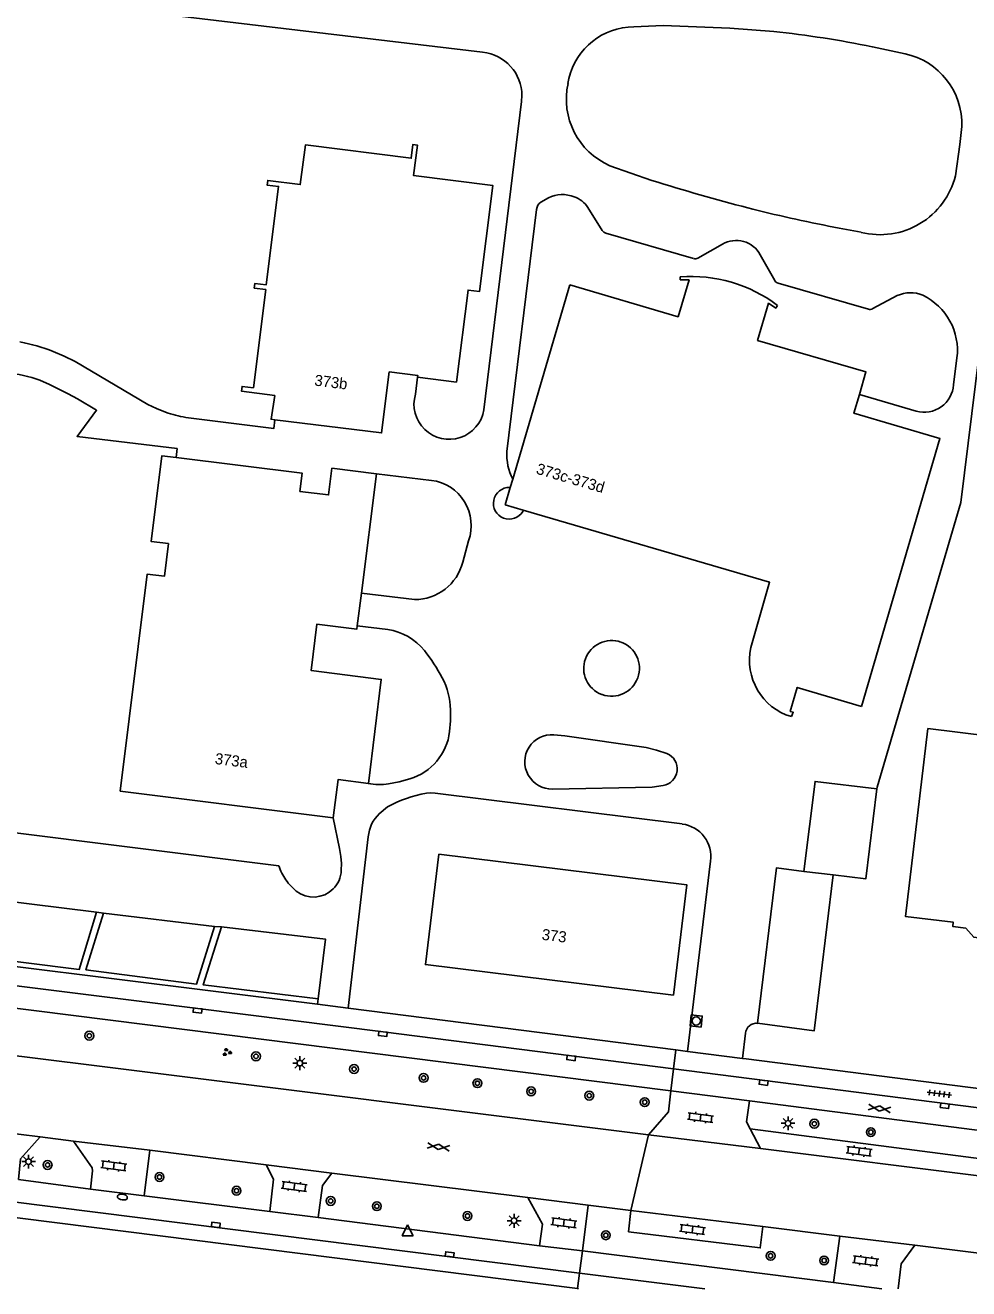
# Model space of a CAD drawing. Extents: x 131000 to 133014, y 396499 to 399001.
# Drawn here: x 131759.2 to 131844.5, y 396500 to 396614.1 of the extents above; entities that cross this region are included whole.
import ezdxf

# ---------------------------------------------------------------- set-up
doc = ezdxf.new("R2010")
doc.units = 0
for name, color, linetype in [('gg-anno-huisnummerreeks BGT', 7, 'Continuous'), ('gg-bbg-bijgebouw', 7, 'Continuous'), ('gg-bbg-gedigitaliseerde bebouwing', 7, 'Continuous'), ('gg-bbg-hoofdgebouw', 7, 'Continuous'), ('gg-knt-verharding', 7, 'Continuous'), ('gg-knt-verharding nz', 7, 'Continuous'), ('gt-grn-weggrens', 7, 'Continuous'), ('gt-symb-boom', 7, 'Continuous'), ('gt-symb-brandkraan', 7, 'Continuous'), ('gt-symb-gesloten verharding', 7, 'Continuous'), ('gt-symb-groenvak', 7, 'Continuous'), ('gt-symb-klinker verharding', 7, 'Continuous'), ('gt-symb-kolk', 7, 'Continuous'), ('gt-symb-lichtmast', 7, 'Continuous'), ('gt-symb-rioolschacht', 7, 'Continuous'), ('gt-symb-tegel verharding', 7, 'Continuous'), ('gt-symb-waterafsluiter', 7, 'Continuous')]:
    doc.layers.add(name, color=color, linetype=linetype)

# ---------------------------------------------------------------- blocks, each defined once
blk = doc.blocks.new('gt0-KL1')
at = {"layer": 'gt-symb-klinker verharding'}
for p, q in [((-1.15, 0.3), (1.15, 0.3)), ((-1, -0.3), (-1, 0.3)), ((-0.5, 0.3), (-0.5, 0.45)), ((0, -0.3), (0, 0.3)), ((0.5, 0.3), (0.5, 0.45)), ((1, -0.3), (1, 0.3)), ((-1.15, -0.3), (1.15, -0.3)), ((-0.5, -0.45), (-0.5, -0.3)), ((0.5, -0.45), (0.5, -0.3))]:
    blk.add_line(p, q, dxfattribs=at)
blk = doc.blocks.new('gt0-BOOM')
at = {"layer": 'gt-symb-boom'}
for radius in [0.4, 0.2]:
    blk.add_circle((0, 0), radius, dxfattribs=at)
blk = doc.blocks.new('gt0-KOLK')
at = {"layer": 'gt-symb-kolk'}
blk.add_lwpolyline([(0, 0), (0.38, 0), (0.38, 0.4), (-0.38, 0.4), (-0.38, 0), (0, 0)], dxfattribs=at)
blk = doc.blocks.new('gt0-RS')
at = {"layer": 'gt-symb-rioolschacht'}
blk.add_lwpolyline([(-0.5, -0.5), (0.5, -0.5), (0.5, 0.5), (-0.5, 0.5)], close=True, dxfattribs=at)
blk.add_circle((0, 0), 0.375, dxfattribs=at)
blk = doc.blocks.new('gt0-LMAST')
at = {"layer": 'gt-symb-lichtmast'}
for p, q in [((-0.18, 0.17), (-0.45, 0.44)), ((-0.01, 0.25), (-0.01, 0.62)), ((0.17, 0.17), (0.44, 0.44)), ((-0.26, 0), (-0.63, 0)), ((-0.18, -0.18), (-0.45, -0.45)), ((-0.01, -0.25), (-0.01, -0.63)), ((0.44, -0.45), (0.17, -0.18)), ((0.24, 0), (0.62, 0))]:
    blk.add_line(p, q, dxfattribs=at)
blk.add_circle((-0.01, 0), 0.25, dxfattribs=at)
blk = doc.blocks.new('gt0-GESVH1')
at = {"layer": 'gt-symb-gesloten verharding'}
for p, q in [((-0.99, -0.26), (0.01, 0.24)), ((0.01, -0.26), (-0.99, 0.24)), ((0.01, 0.24), (1.01, -0.26)), ((1.01, 0.24), (0.01, -0.26))]:
    blk.add_line(p, q, dxfattribs=at)
blk = doc.blocks.new('gt0-TEG1')
at = {"layer": 'gt-symb-tegel verharding'}
for p, q in [((-1.12, 0), (1.12, 0)), ((-0.9, -0.25), (-0.9, 0.25)), ((-0.45, -0.25), (-0.45, 0.25)), ((0, -0.25), (0, 0.25)), ((0.45, -0.25), (0.45, 0.25)), ((0.9, -0.25), (0.9, 0.25))]:
    blk.add_line(p, q, dxfattribs=at)
blk = doc.blocks.new('gt0-GRVAK')
at = {"layer": 'gt-symb-groenvak'}
for p, q in [((-0.11, 0.19), (-0.23, 0.24)), ((-0.18, 0.15), (0.09, 0.15)), ((-0.09, 0.21), (-0.16, 0.32)), ((-0.05, 0.21), (-0.05, 0.39)), ((0, 0.21), (0.06, 0.32)), ((0.02, 0.19), (0.13, 0.24)), ((0.26, -0.05), (0.2, 0.06)), ((0.3, -0.05), (0.3, 0.13)), ((0.35, -0.05), (0.41, 0.06)), ((-0.24, -0.23), (-0.36, -0.18)), ((-0.32, -0.26), (-0.05, -0.26)), ((-0.23, -0.21), (-0.29, -0.09)), ((-0.18, -0.2), (-0.18, -0.02)), ((-0.14, -0.21), (-0.07, -0.09)), ((-0.12, -0.23), (0, -0.18)), ((0.24, -0.07), (0.12, -0.02)), ((0.17, -0.11), (0.44, -0.11)), ((0.37, -0.07), (0.49, -0.02))]:
    blk.add_line(p, q, dxfattribs=at)
blk = doc.blocks.new('gt0-BR')
at = {"layer": 'gt-symb-brandkraan'}
for centre, radius, start, end in [((-0.24, 0), 0.206, 107.5669, 252.4331), ((0.6, -2.66), 3, 106.892, 107.5669), ((0, -0.69), 0.938, 73.108, 106.892), ((-0.6, -2.66), 3, 72.4331, 73.108), ((0.24, 0), 0.206, 287.567, 72.4331), ((0.6, 2.66), 3, 252.4331, 253.108), ((0, 0.69), 0.938, 253.108, 286.8921), ((-0.6, 2.66), 3, 286.8921, 287.567)]:
    blk.add_arc(centre, radius, start, end, dxfattribs=at)
blk = doc.blocks.new('gt0-WAFSL')
at = {"layer": 'gt-symb-waterafsluiter'}
for p, q in [((-0.5, -0.33), (0, 0.67)), ((0, 0.67), (0.5, -0.33)), ((0.5, -0.33), (-0.5, -0.33))]:
    blk.add_line(p, q, dxfattribs=at)

msp = doc.modelspace()

# ---------------------------------------------------------------- linework, layer by layer
at = {"layer": 'gg-bbg-bijgebouw'}
msp.add_line((131829.57, 396537.69), (131832.2, 396537.37), dxfattribs=at)
for points in [[(131829.57, 396537.69), (131830.57, 396545.81), (131836.15, 396545.14)], [(131836.15, 396545.14), (131835.15, 396537.01), (131832.2, 396537.37)]]:
    msp.add_lwpolyline(points, dxfattribs=at)
at = {"layer": 'gg-bbg-gedigitaliseerde bebouwing'}
msp.add_lwpolyline([(131840.76, 396550.6), (131849.29, 396549.55), (131849.15, 396548.42), (131853.26, 396547.93)], dxfattribs=at)
at = {"layer": 'gg-bbg-hoofdgebouw'}
for p, q in [((131808.42, 396590.65), (131803.27, 396573.11)), ((131789.6, 396562.82), (131790.96, 396573.6)), ((131803.27, 396573.11), (131803.05, 396572.35)), ((131803.05, 396572.35), (131802.58, 396570.78)), ((131802.58, 396570.78), (131804.22, 396570.3)), ((131789.23, 396559.86), (131789.6, 396562.82)), ((131767.82, 396544.93), (131787.05, 396542.53))]:
    msp.add_line(p, q, dxfattribs=at)
for points in [[(131794.68, 396582.31), (131798.19, 396581.88), (131799.23, 396590.19), (131800.27, 396590.06), (131801.46, 396599.64), (131794.32, 396600.53), (131794.66, 396603.29), (131794.25, 396603.35), (131794.1, 396602.1), (131784.55, 396603.3), (131784.08, 396599.71), (131781.14, 396600.09), (131781.08, 396599.67), (131782.12, 396599.55), (131781.01, 396590.67), (131779.98, 396590.79), (131779.93, 396590.37), (131780.96, 396590.25)], [(131808.42, 396590.65), (131818.2, 396587.78), (131819.19, 396591.11), (131818.4, 396591.12), (131818.39, 396591.38)], [(131780.96, 396590.25), (131779.85, 396581.37), (131778.82, 396581.49), (131778.76, 396581.07), (131781.77, 396580.66), (131781.45, 396578.52), (131781.79, 396578.48)], [(131834.58, 396580.76), (131835.17, 396582.79), (131825.39, 396585.64), (131826.38, 396589), (131827.02, 396588.56), (131827.19, 396588.81)], [(131781.79, 396578.48), (131791.43, 396577.29), (131792.11, 396582.79), (131794.7, 396582.47), (131794.68, 396582.31)], [(131834.77, 396552.59), (131841.85, 396576.77), (131834.08, 396579.07), (131834.58, 396580.76)], [(131772.86, 396575.06), (131771.58, 396575.22), (131770.61, 396567.49), (131772.18, 396567.29), (131771.81, 396564.34), (131770.24, 396564.52), (131767.82, 396544.93)], [(131790.96, 396573.6), (131786.94, 396574.1), (131786.64, 396571.69), (131784.05, 396572.01), (131784.26, 396573.64), (131772.86, 396575.06)], [(131804.22, 396570.3), (131826.47, 396563.8), (131824.78, 396557.91)], [(131790.23, 396545.64), (131791.39, 396555.02), (131785.07, 396555.82), (131785.59, 396560.03), (131789.19, 396559.58), (131789.23, 396559.86)], [(131834.77, 396552.59), (131828.97, 396554.3), (131828.34, 396552.14), (131828.6, 396552.06), (131828.44, 396551.67)], [(131840.76, 396550.6), (131838.74, 396533.62), (131843.06, 396533.1), (131843.02, 396532.71), (131844.18, 396532.57), (131844.91, 396531.74), (131846.89, 396531.49), (131847.84, 396532.13), (131848.99, 396532), (131849.49, 396536.25), (131851.35, 396536.03), (131851.55, 396537.69), (131852.02, 396537.64)], [(131787.05, 396542.53), (131787.49, 396545.98), (131790.23, 396545.64)], [(131796.59, 396539.24), (131795.38, 396529.28), (131817.78, 396526.52), (131818.98, 396536.48), (131796.59, 396539.24)]]:
    msp.add_lwpolyline(points, dxfattribs=at)
for centre, radius, start, end in [((131819.37, 396578.4), 13.02, 53.069, 94.3021), ((131829.96, 396556.75), 5.31, 167.4135, 253.2854)]:
    msp.add_arc(centre, radius, start, end, dxfattribs=at)
at = {"layer": 'gg-knt-verharding'}
for p, q in [((131757.88, 396616.76), (131800.55, 396611.66)), ((131835.75, 396612.16), (131838.7, 396611.53)), ((131808.26, 396608.84), (131808.35, 396609.31)), ((131805.82, 396598.14), (131806.49, 396598.52)), ((131802.75, 396575.61), (131805.42, 396597.47)), ((131824.95, 396597.5), (131824.5, 396597.61)), ((131834.73, 396595.41), (131832.76, 396595.78)), ((131820, 396593.06), (131822.21, 396594.33)), ((131825.62, 396593.38), (131826.93, 396591.06)), ((131827.24, 396590.81), (131835.39, 396588.46)), ((131835.79, 396588.51), (131838, 396589.69)), ((131843.39, 396584.06), (131843.08, 396581.64)), ((131794.68, 396582.31), (131794.48, 396580.78)), ((131839.71, 396579.26), (131834.58, 396580.76)), ((131790.96, 396573.6), (131795.94, 396573)), ((131803.05, 396572.35), (131803, 396572.36)), ((131804.19, 396570.2), (131804.22, 396570.3)), ((131799.28, 396567.55), (131798.76, 396565.61)), ((131794.4, 396562.23), (131789.6, 396562.82)), ((131791.98, 396559.52), (131789.23, 396559.86)), ((131811.31, 396553.67), (131811.35, 396553.66)), ((131791.22, 396542.9), (131791.97, 396543.52)), ((131752.68, 396541.89), (131782.14, 396538.2)), ((131788.42, 396525.35), (131790.22, 396540.82)), ((131821.14, 396538.61), (131819.06, 396521.43)), ((131765.68, 396534.01), (131766.3, 396533.93)), ((131776.35, 396532.71), (131776.96, 396532.68)), ((131817.55, 396517.87), (131738.82, 396527.78)), ((131785.71, 396526.18), (131785.65, 396525.7)), ((131788.42, 396525.35), (131785.65, 396525.7)), ((131818.01, 396521.56), (131788.42, 396525.35)), ((131824.29, 396523.07), (131824.03, 396520.8)), ((131818.01, 396521.56), (131819.06, 396521.43)), ((131819.06, 396521.43), (131824.03, 396520.8)), ((131817.55, 396517.87), (131824.65, 396516.96)), ((131824.65, 396516.96), (131846.83, 396514.12)), ((131752.85, 396514.69), (131760.6, 396513.71)), ((131760.6, 396513.71), (131763.59, 396513.34)), ((131825.65, 396512.65), (131815.54, 396513.91)), ((131824.71, 396514.43), (131846.52, 396511.6)), ((131763.59, 396513.34), (131770.48, 396512.51)), ((131769.97, 396508.39), (131770.48, 396512.51)), ((131781, 396511.18), (131770.48, 396512.51)), ((131825.65, 396512.65), (131846.34, 396510.08)), ((131781, 396511.18), (131786.93, 396510.43)), ((131804.62, 396508.24), (131786.93, 396510.43)), ((131758.62, 396509.85), (131765.14, 396509)), ((131765.14, 396509), (131769.97, 396508.39)), ((131769.97, 396508.39), (131781.34, 396506.97)), ((131804.62, 396508.24), (131810.08, 396507.56)), ((131785.71, 396506.42), (131781.34, 396506.97)), ((131809.56, 396503.42), (131810.08, 396507.56)), ((131810.08, 396507.56), (131813.95, 396507.08)), ((131813.95, 396507.08), (131825.85, 396505.61)), ((131785.71, 396506.42), (131805.69, 396503.88)), ((131825.85, 396505.61), (131832.81, 396504.74)), ((131832.23, 396500.57), (131832.81, 396504.74)), ((131839.58, 396503.93), (131832.81, 396504.74)), ((131805.69, 396503.88), (131809.56, 396503.42)), ((131809.56, 396503.42), (131832.23, 396500.57)), ((131858.04, 396501.64), (131839.58, 396503.93)), ((131809.31, 396501.42), (131820.61, 396500)), ((131809.13, 396500.01), (131809.22, 396500)), ((131832.23, 396500.57), (131836.61, 396500))]:
    msp.add_line(p, q, dxfattribs=at)
for points in [[(131814.2, 396613.96), (131816.86, 396614.07), (131822.87, 396613.85), (131826.84, 396613.54)], [(131836.15, 396545.14), (131836.17, 396545.29), (131843.73, 396571.01), (131848.37, 396608.51)], [(131800.67, 396579.37), (131804.06, 396607.23), (131804.1, 396607.76)], [(131843.83, 396604.96), (131843.66, 396603.35), (131843.25, 396600.51)], [(131815.84, 396600.08), (131813.94, 396600.74), (131812.05, 396601.42)], [(131810.06, 396597.66), (131811.36, 396595.57), (131811.49, 396595.42), (131811.67, 396595.33), (131819.61, 396593.03)], [(131771.92, 396579.16), (131771.1, 396579.48), (131770.31, 396579.86), (131763.74, 396583.73), (131762.77, 396584.22), (131761.77, 396584.65)], [(131772.86, 396575.06), (131772.96, 396575.87), (131763.92, 396576.97), (131765.68, 396579.34), (131763.95, 396580.36), (131763.12, 396580.82), (131762.27, 396581.25), (131761.43, 396581.66), (131760.57, 396582.05)], [(131773.74, 396578.69), (131781.69, 396577.68), (131781.79, 396578.48)], [(131797.57, 396550.32), (131797.64, 396551.3), (131797.64, 396552.28)], [(131806.99, 396550.03), (131807.96, 396549.94), (131815.31, 396548.88), (131816.26, 396548.65), (131817.19, 396548.34)], [(131817.8, 396519.85), (131791.56, 396523.21), (131774.83, 396525.32), (131740.85, 396529.56), (131721.25, 396531.96), (131702.63, 396534.31), (131684.24, 396536.61), (131665.88, 396538.94), (131647.81, 396541.16), (131629.62, 396543.46), (131609.5, 396545.97)], [(131792.06, 396545.6), (131793.02, 396545.78), (131793.97, 396546.04)], [(131818.58, 396541.97), (131796.26, 396544.76), (131795.86, 396544.79), (131795.47, 396544.74)], [(131806.86, 396545.12), (131815.86, 396545.31), (131816.85, 396545.44)], [(131787.05, 396542.53), (131787.63, 396539.75), (131787.75, 396539.03), (131787.79, 396538.41), (131787.78, 396537.79)], [(131832.2, 396537.37), (131830.48, 396523.28), (131825.39, 396523.97)], [(131755.65, 396535.25), (131754.02, 396530.08), (131764.12, 396528.84), (131765.68, 396534.01)], [(131766.3, 396533.93), (131764.72, 396528.8), (131774.71, 396527.51), (131776.35, 396532.71)], [(131776.96, 396532.68), (131775.32, 396527.44), (131785.71, 396526.18)], [(131785.65, 396525.7), (131785.64, 396525.7), (131739.69, 396531.41)], [(131809.31, 396501.42), (131733.99, 396510.9), (131714.68, 396513.36), (131649.58, 396521.56), (131612.29, 396526.28)], [(131809.13, 396500.01), (131752.55, 396507.15), (131724.07, 396510.76), (131673.63, 396517.12), (131639.07, 396521.47), (131639.05, 396521.33), (131611.1, 396524.86), (131611.07, 396524.6), (131609.16, 396524.25)], [(131739.73, 396523.34), (131765.24, 396520.19), (131815.54, 396513.91)], [(131824.03, 396520.8), (131824.35, 396520.76), (131922.33, 396508.23), (131922.4, 396508.83), (131933.03, 396507.47)], [(131932.74, 396505.18), (131897.4, 396509.71), (131875.54, 396512.48), (131817.8, 396519.85)], [(131815.54, 396513.91), (131817.33, 396515.97), (131817.55, 396517.87)], [(131824.65, 396516.96), (131824.38, 396515.06), (131824.71, 396514.43)], [(131758.62, 396509.85), (131758.82, 396511.73), (131760.6, 396513.71)], [(131765.14, 396509), (131765.32, 396510.66), (131765.3, 396510.91), (131763.59, 396513.34)], [(131781.34, 396506.97), (131781.66, 396509.88), (131781, 396511.18)], [(131786.93, 396510.43), (131786.08, 396509.32), (131785.71, 396506.42)], [(131805.69, 396503.88), (131805.96, 396505.84), (131804.62, 396508.24)], [(131813.95, 396507.08), (131813.73, 396505.15), (131825.62, 396503.68), (131825.85, 396505.61)], [(131838.08, 396500), (131838.36, 396502.26), (131839.58, 396503.93)]]:
    msp.add_lwpolyline(points, dxfattribs=at)
for centre, radius, start, end in [((131814.26, 396607.89), 6.08, 90.5525, 166.4895), ((131816.89, 396520.07), 94, 78.4301, 83.9248), ((131800.17, 396607.75), 3.93, 0.0062, 84.4506), ((131837.32, 396605.16), 6.52, 358.2496, 77.7739), ((131814.65, 396607.42), 6.54, 167.5251, 246.5649), ((131836.44, 396602.21), 7.02, 255.8971, 345.9691), ((131868.68, 396768.66), 176.66, 252.5973, 255.5189), ((131806.4, 396597.33), 0.994, 125.8037, 172.0675), ((131807.78, 396595.79), 3.02, 69.7895, 115.1361), ((131808.01, 396596.28), 2.47, 33.8163, 70.8241), ((131857.5, 396726.95), 133.48, 255.8854, 259.321), ((131823.46, 396592.2), 2.47, 28.6549, 120.2778), ((131819.77, 396593.47), 0.465, 250.3495, 300.1983), ((131827.33, 396591.24), 0.441, 205.2276, 257.865), ((131839.19, 396587.14), 2.81, 66.7068, 114.9863), ((131837.92, 396584.75), 5.51, 352.7786, 64.4508), ((131835.53, 396588.91), 0.471, 252.4847, 302.053), ((131755.85, 396569.48), 16.29, 68.6695, 79.6962), ((131756.43, 396570.39), 12.38, 70.4539, 84.8882), ((131840.44, 396581.81), 2.65, 254.1107, 356.1737), ((131797.53, 396579.89), 3.18, 163.8264, 350.5811), ((131775.55, 396589.59), 11.05, 250.7902, 260.5769), ((131807.47, 396575.29), 4.73, 176.0556, 207.3656), ((131795.41, 396568.93), 4.11, 340.4814, 82.5785), ((131802.95, 396570.93), 1.43, 88.0377, 329.4353), ((131794.42, 396566.71), 4.47, 269.7684, 345.7644), ((131791.22, 396554.32), 5.26, 39.2178, 81.6102), ((131812.2, 396556.02), 2.52, 70.4061, 249.2038), ((131812.19, 396556.03), 2.52, 250.3731, 70.0711), ((131783.44, 396548.22), 15.14, 27.279, 38.4894), ((131791.22, 396552.15), 6.43, 1.2194, 27.9298), ((131792.49, 396550.94), 5.12, 286.82, 353.036), ((131806.82, 396547.58), 2.46, 85.9324, 271.0135), ((131816.61, 396546.94), 1.52, 279.0956, 67.2625), ((131791.26, 396550.53), 5, 258.0421, 279.1407), ((131797.23, 396534.12), 10.77, 99.4039, 119.2258), ((131793.36, 396540.6), 3.14, 132.8149, 176.0263), ((131818.2, 396539.02), 2.97, 352.0284, 82.6453), ((131786.72, 396539.69), 4.82, 197.969, 215.1611), ((131785.28, 396537.88), 2.51, 314.9712, 357.8095), ((131786.74, 396539.67), 4.82, 214.8356, 231.2834), ((131785.27, 396537.88), 2.51, 231.819, 315.0654), ((131825.26, 396523), 0.973, 82.5621, 175.8457)]:
    msp.add_arc(centre, radius, start, end, dxfattribs=at)
at = {"layer": 'gg-knt-verharding nz'}
for p, q in [((131755.65, 396535.25), (131765.68, 396534.01)), ((131766.3, 396533.93), (131776.35, 396532.71)), ((131825.65, 396512.65), (131824.71, 396514.43))]:
    msp.add_line(p, q, dxfattribs=at)
for points in [[(131825.39, 396523.97), (131827.08, 396538.01), (131829.57, 396537.69)], [(131776.96, 396532.68), (131786.37, 396531.56), (131785.71, 396526.18)]]:
    msp.add_lwpolyline(points, dxfattribs=at)
at = {"layer": 'gt-grn-weggrens'}
for p, q in [((131817.8, 396519.85), (131818.01, 396521.56)), ((131817.55, 396517.87), (131817.8, 396519.85)), ((131813.95, 396507.08), (131815.54, 396513.91)), ((131809.56, 396503.42), (131809.31, 396501.42)), ((131809.31, 396501.42), (131809.13, 396500.01))]:
    msp.add_line(p, q, dxfattribs=at)

# ---------------------------------------------------------------- block references
at = {"layer": 'gt-symb-boom'}
for p in [(131765.03, 396522.85), (131780.08, 396520.99), (131788.94, 396519.84), (131795.22, 396519.04), (131800.08, 396518.56), (131804.93, 396517.82), (131810.18, 396517.44), (131815.19, 396516.85), (131830.51, 396514.9), (131835.61, 396514.14), (131761.26, 396511.18), (131771.37, 396510.09), (131778.32, 396508.85), (131786.83, 396507.93), (131791, 396507.45), (131799.18, 396506.57), (131811.68, 396504.83), (131826.56, 396502.97), (131831.39, 396502.55)]:
    msp.add_blockref('gt0-BOOM', p, dxfattribs=at)
at = {"layer": 'gt-symb-brandkraan', "rotation": -8.340866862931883}
msp.add_blockref('gt0-BR', (131768.02, 396508.28), dxfattribs=at)
at = {"layer": 'gt-symb-gesloten verharding'}
for p, rotation in [((131836.38, 396516.29), -7.58706907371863), ((131796.55, 396512.82), -7.068140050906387)]:
    msp.add_blockref('gt0-GESVH1', p, dxfattribs=dict(at, rotation=rotation))
at = {"layer": 'gt-symb-groenvak'}
msp.add_blockref('gt0-GRVAK', (131777.44, 396521.35), dxfattribs=at)
at = {"layer": 'gt-symb-klinker verharding'}
for p, rotation in [((131820.23, 396515.45), -7.409184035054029), ((131834.55, 396512.41), -7.409184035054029), ((131767.24, 396511.09), -7.409184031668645), ((131783.54, 396509.24), -7.4091840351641), ((131807.89, 396505.95), -7.409184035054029), ((131819.5, 396505.35), -7.409184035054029), ((131835.14, 396502.52), -7.409184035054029)]:
    msp.add_blockref('gt0-KL1', p, dxfattribs=dict(at, rotation=rotation))
at = {"layer": 'gt-symb-kolk'}
for p, rotation in [((131774.83, 396525.32), 172.93185995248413), ((131791.56, 396523.21), 172.7612734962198), ((131808.57, 396521.04), 172.7612734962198), ((131825.95, 396518.81), 172.70443985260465), ((131842.31, 396516.72), 172.70443985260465), ((131776.43, 396505.57), -7.181878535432), ((131797.55, 396502.9), -7.181878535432)]:
    msp.add_blockref('gt0-KOLK', p, dxfattribs=dict(at, rotation=rotation))
at = {"layer": 'gt-symb-lichtmast'}
for p in [(131784.05, 396520.37), (131828.14, 396514.94), (131759.55, 396511.48), (131803.4, 396506.14)]:
    msp.add_blockref('gt0-LMAST', p, dxfattribs=at)
at = {"layer": 'gt-symb-rioolschacht', "rotation": -6.200970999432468}
msp.add_blockref('gt0-RS', (131819.84, 396524.18), dxfattribs=at)
at = {"layer": 'gt-symb-tegel verharding', "rotation": -7.352379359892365}
msp.add_blockref('gt0-TEG1', (131841.8, 396517.61), dxfattribs=at)
at = {"layer": 'gt-symb-waterafsluiter'}
msp.add_blockref('gt0-WAFSL', (131793.78, 396505.11), dxfattribs=at)

# ---------------------------------------------------------------- texts
at = {"layer": 'gg-anno-huisnummerreeks BGT'}
for s, rotation, p in [('373b', 352.9, (131785.32, 396581.57)), ('373c-373d', 343.7, (131805.32, 396573.62)), ('373a', 352.9, (131776.33, 396547.4)), ('373', 353, (131805.85, 396531.52))]:
    msp.add_text(s, height=1, rotation=rotation, dxfattribs=at).set_placement(p)

doc.saveas('drawing.dxf')
